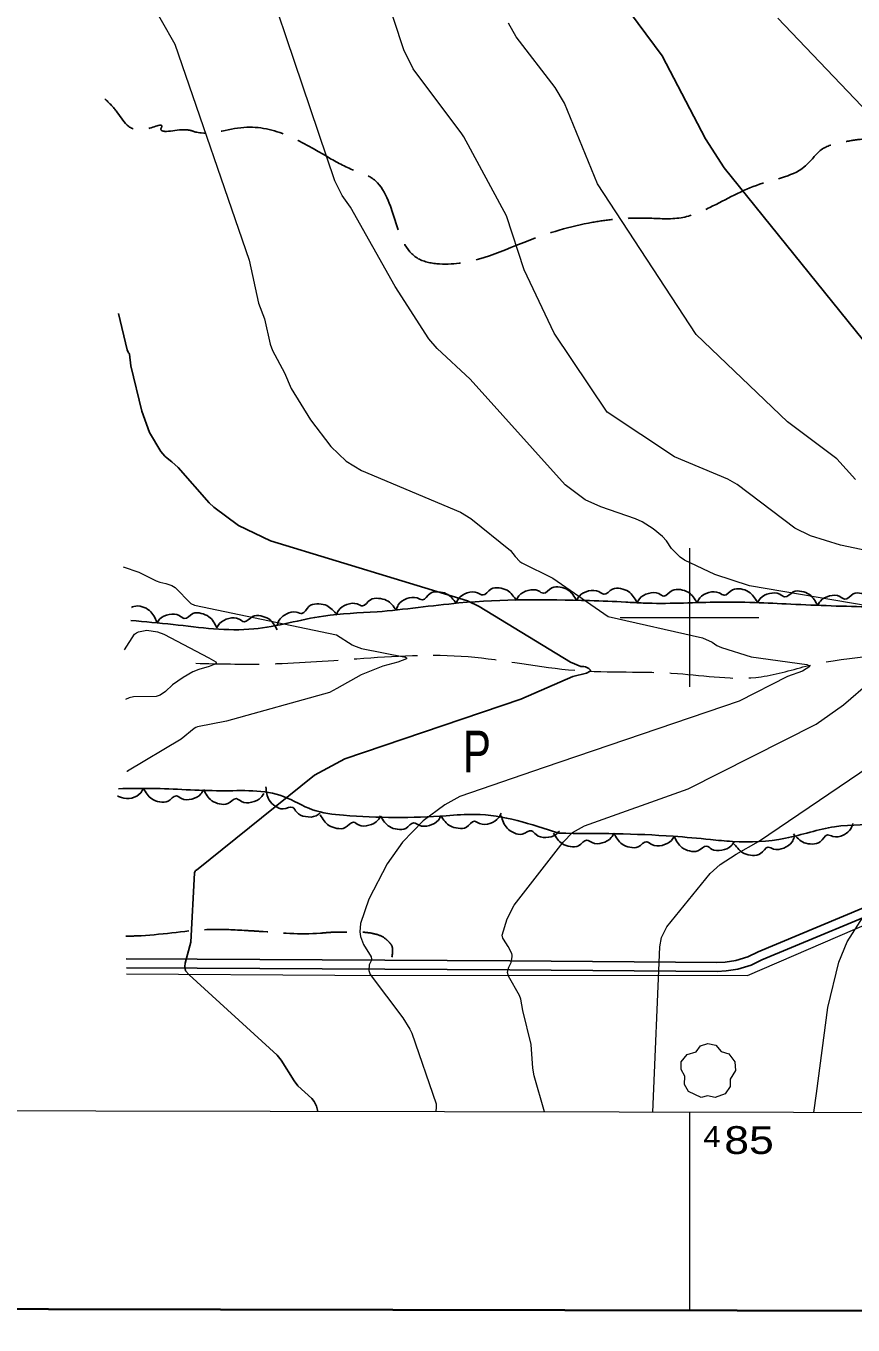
# Model space of a CAD drawing. Extents: x 483843 to 488449, y 4381269 to 4384483.
# Drawn here: x 484761.2 to 485058.8, y 4381745.2 to 4382213.1 of the extents above; entities that cross this region are included whole.
import ezdxf
from ezdxf.enums import TextEntityAlignment as Align

# ---------------------------------------------------------------- set-up
doc = ezdxf.new("R2010")
doc.units = 0
doc.header["$LTSCALE"] = 3.8
doc.linetypes.add('DOTTED', pattern=[1.5, 0.3, -1.2])
doc.linetypes.add('LONG_DASHED', pattern=[7.5, 6, -1.5])
for name, color, linetype, lineweight in [('1', 7, 'Continuous', 13), ('15', 7, 'LONG_DASHED', 13), ('2', 7, 'DOTTED', 13), ('27', 7, 'Continuous', 25), ('29', 7, 'Continuous', 13), ('38', 7, 'Continuous', 25), ('51', 7, 'Continuous', 13), ('8', 7, 'Continuous', 25), ('9', 7, 'Continuous', 13)]:
    doc.layers.add(name, color=color, linetype=linetype, lineweight=lineweight)
doc.layers.add('31', color=7, linetype='Continuous')

msp = doc.modelspace()

# ---------------------------------------------------------------- linework, layer by layer
at = {"layer": '1'}
for p, q in [((485000, 4382025), (485000, 4381975)), ((484975, 4382000), (485025, 4382000)), ((485000, 4381821.86), (485000, 4381750.51))]:
    msp.add_line(p, q, dxfattribs=at)
at = {"layer": '1', "lineweight": 35}
msp.add_lwpolyline([(484030.2, 4384207.38), (487748.7, 4384200.21), (487743.96, 4381745.22), (484025.46, 4381752.39)], close=True, dxfattribs=at)
at = {"layer": '1'}
msp.add_lwpolyline([(484100.5, 4384135.8), (487678, 4384129), (487674.1, 4381816.7), (484095.6, 4381823.6)], close=True, dxfattribs=at)
at = {"layer": '15'}
msp.add_spline([(484822.33, 4381983.54), (484847.17, 4381983.3), (484880.23, 4381985.17), (484920.28, 4381985.95), (484958.86, 4381981.01), (484995.65, 4381979.87), (485025.76, 4381978.68), (485042.99, 4381982.74), (485089.97, 4381988.22), (485113.68, 4381992.4), (485134.36, 4381998.32), (485153.2, 4382006.31), (485164.72, 4382020.92), (485176.52, 4382032.46), (485198.15, 4382043.65), (485214.5, 4382052.94), (485225.72, 4382058.99), (485234.39, 4382060.72)], degree=3, dxfattribs=at)
at = {"layer": '27'}
for points in [[(484798.92, 4381998.99), (484814.13, 4381997.5), (484843.2, 4381995.91), (484868.25, 4382000.56), (484887.51, 4382002.1), (484917.02, 4382005.25), (484964.05, 4382006.09), (484977.04, 4382005.57), (484983.34, 4382005.23), (485009.08, 4382005.54), (485023.48, 4382005.42), (485036.4, 4382004.83), (485065.6, 4382003.85), (485109.14, 4382007.17), (485145.01, 4382023.64), (485213.43, 4382058.32), (485219.23, 4382057.08), (485223.55, 4382050.33), (485223.76, 4382008.99), (485220.77, 4381999.7), (485221.24, 4381990.33), (485225.73, 4381986.51), (485231.26, 4381987.74), (485241.59, 4381993.47), (485278.23, 4382021.59), (485302.39, 4382038.45), (485323.17, 4382055.55), (485334.02, 4382069.85), (485367.08, 4382088.44), (485385.03, 4382100.47), (485416.97, 4382156.56), (485440.3, 4382182.11), (485449.72, 4382200.81), (485459.51, 4382209.91)], [(485508.11, 4382168.47), (485497.14, 4382154.39), (485492.34, 4382149.87), (485486.98, 4382147.75), (485476.04, 4382134.43), (485469.31, 4382120.28), (485463.15, 4382107.79), (485460.73, 4382083.73), (485455.05, 4382061.72), (485453.12, 4382039.33), (485443.59, 4382022.28), (485413.43, 4381988.65), (485371.07, 4381957.21), (485349.23, 4381936.26), (485331.41, 4381917.56), (485310.92, 4381892.36), (485301.95, 4381886.42), (485299.93, 4381877.68), (485296.95, 4381863.37), (485288.88, 4381857.75), (485280.91, 4381858.74), (485262.52, 4381888.42), (485260.4, 4381897.69), (485251.77, 4381956.74), (485244.54, 4381962.46), (485234.48, 4381967.01), (485223.41, 4381969.59), (485221.53, 4381969.55), (485200.04, 4381967.22), (485176.97, 4381960.51), (485150.46, 4381949.23), (485137.77, 4381941.58), (485118.97, 4381930.96), (485100.86, 4381928.77), (485070.67, 4381925.6), (485052.23, 4381924.67), (485034.52, 4381920.53), (485015.41, 4381919.37), (485007.52, 4381920.05), (484994.14, 4381921.24), (484952.93, 4381922.31)], [(484916.02, 4382005.2), (484916.85, 4382006.77), (484920.02, 4382008.86), (484923.71, 4382008.92), (484925.61, 4382008.13), (484928.48, 4382010.24), (484931.43, 4382010.67), (484934.33, 4382009.82), (484937.7, 4382006.18)], [(484937.7, 4382006.35), (484938.61, 4382007.87), (484941.89, 4382009.78), (484945.58, 4382009.63), (484947.43, 4382008.74), (484950.41, 4382010.68), (484953.38, 4382010.95), (484956.23, 4382009.95), (484959.4, 4382006.13)], [(484959.4, 4382006.26), (484960.35, 4382007.76), (484963.68, 4382009.58), (484967.37, 4382009.33), (484969.19, 4382008.39), (484972.22, 4382010.26), (484975.2, 4382010.45), (484978.02, 4382009.36), (484981.08, 4382005.46)], [(484981.08, 4382005.22), (484981.97, 4382006.75), (484985.22, 4382008.71), (484988.91, 4382008.62), (484990.77, 4382007.76), (484993.72, 4382009.75), (484996.69, 4382010.06), (484999.56, 4382009.1), (485002.78, 4382005.33)], [(485002.77, 4382005.54), (485003.68, 4382007.07), (485006.94, 4382009.01), (485010.63, 4382008.9), (485012.49, 4382008.03), (485015.45, 4382010), (485018.42, 4382010.29), (485021.28, 4382009.31), (485024.47, 4382005.52)], [(485024.47, 4382005.41), (485025.45, 4382006.89), (485028.8, 4382008.67), (485032.48, 4382008.38), (485034.29, 4382007.42), (485037.34, 4382009.25), (485040.33, 4382009.41), (485043.13, 4382008.29), (485046.15, 4382004.35)], [(484872.84, 4382000.91), (484873.61, 4382002.51), (484876.7, 4382004.71), (484880.39, 4382004.89), (484882.32, 4382004.18), (484885.11, 4382006.38), (484888.04, 4382006.92), (484890.97, 4382006.17), (484894.47, 4382002.65)], [(484894.44, 4382002.93), (484895.18, 4382004.54), (484898.22, 4382006.81), (484901.91, 4382007.07), (484903.85, 4382006.4), (484906.59, 4382008.66), (484909.51, 4382009.26), (484912.46, 4382008.58), (484916.03, 4382005.14)], [(485046.15, 4382004.44), (485047.1, 4382005.94), (485050.42, 4382007.78), (485054.1, 4382007.56), (485055.93, 4382006.63), (485058.95, 4382008.51), (485061.93, 4382008.72), (485064.76, 4382007.66), (485067.84, 4382003.77)], [(484799.13, 4382003.59), (484800, 4382004), (484802.98, 4382003.89), (484805.67, 4382002.51), (484808.31, 4381998.31)], [(484808.27, 4381997.95), (484809.28, 4381999.4), (484812.68, 4382001.09), (484816.35, 4382000.7), (484818.14, 4381999.69), (484821.24, 4382001.43), (484824.23, 4382001.51), (484827, 4382000.31), (484829.91, 4381996.29)], [(484829.91, 4381996.35), (484830.86, 4381997.85), (484834.18, 4381999.68), (484837.87, 4381999.45), (484839.7, 4381998.52), (484842.72, 4382000.39), (484845.7, 4382000.59), (484848.53, 4381999.51), (484851.6, 4381995.62)], [(484851.52, 4381997.01), (484852.09, 4381998.7), (484854.87, 4382001.27), (484858.51, 4382001.93), (484860.51, 4382001.46), (484862.99, 4382004), (484865.84, 4382004.91), (484868.84, 4382004.55), (484872.75, 4382001.5)], [(484803.38, 4381938.47), (484802.47, 4381936.94), (484799.21, 4381935.01), (484795.52, 4381935.14), (484794.14, 4381935.79)], [(484952.93, 4381922.31), (484922.72, 4381929.12), (484912.45, 4381928.64), (484875.46, 4381928.81), (484864.32, 4381930.79), (484853.88, 4381935.55), (484831.33, 4381937.63), (484806.41, 4381938.46), (484794.52, 4381938.38)], [(484825.07, 4381938), (484824.14, 4381936.49), (484820.83, 4381934.63), (484817.14, 4381934.83), (484815.3, 4381935.75), (484812.3, 4381933.85), (484809.32, 4381933.63), (484806.48, 4381934.68), (484803.38, 4381938.55)], [(484846.73, 4381936.66), (484845.74, 4381935.19), (484842.36, 4381933.46), (484838.69, 4381933.8), (484836.89, 4381934.78), (484833.81, 4381933), (484830.82, 4381932.89), (484828.03, 4381934.05), (484825.08, 4381938.03)], [(484867.06, 4381929.62), (484865.58, 4381928.63), (484861.8, 4381928.3), (484858.53, 4381930), (484857.23, 4381931.59), (484853.71, 4381931.1), (484850.9, 4381932.11), (484848.75, 4381934.24), (484847.51, 4381939.04)], [(484888.78, 4381928.58), (484887.86, 4381927.07), (484884.56, 4381925.18), (484880.88, 4381925.36), (484879.03, 4381926.26), (484876.04, 4381924.34), (484873.06, 4381924.09), (484870.22, 4381925.12), (484867.09, 4381928.96)], [(484910.48, 4381928.62), (484909.59, 4381927.09), (484906.35, 4381925.12), (484902.66, 4381925.2), (484900.79, 4381926.06), (484897.85, 4381924.06), (484894.88, 4381923.74), (484892.01, 4381924.7), (484888.78, 4381928.46)], [(484932.16, 4381929.53), (484931.33, 4381927.96), (484928.15, 4381925.88), (484924.46, 4381925.83), (484922.57, 4381926.62), (484919.7, 4381924.53), (484916.74, 4381924.1), (484913.84, 4381924.95), (484910.48, 4381928.6)], [(484953.19, 4381923.12), (484951.93, 4381921.87), (484948.29, 4381920.81), (484944.75, 4381921.85), (484943.16, 4381923.16), (484939.8, 4381922), (484936.85, 4381922.46), (484934.33, 4381924.13), (484932.19, 4381928.6)], [(485058.79, 4381925.8), (485058.16, 4381924.14), (485055.28, 4381921.67), (485051.62, 4381921.16), (485049.64, 4381921.7), (485047.06, 4381919.25), (485044.18, 4381918.45), (485041.2, 4381918.93), (485037.4, 4381922.12)], [(484972.75, 4381922.3), (484971.85, 4381920.77), (484968.59, 4381918.83), (484964.9, 4381918.94), (484963.04, 4381919.82), (484960.08, 4381917.85), (484957.11, 4381917.55), (484954.25, 4381918.53), (484951.05, 4381922.32)], [(484994.43, 4381921.23), (484993.45, 4381919.74), (484990.09, 4381917.97), (484986.41, 4381918.27), (484984.6, 4381919.24), (484981.54, 4381917.42), (484978.56, 4381917.28), (484975.76, 4381918.4), (484972.75, 4381922.35)], [(485016.04, 4381919.29), (485015.01, 4381917.84), (485011.59, 4381916.2), (485007.92, 4381916.64), (485006.15, 4381917.67), (485003.02, 4381915.97), (485000.04, 4381915.94), (484997.28, 4381917.17), (484994.43, 4381921.23)], [(485037.65, 4381920.89), (485036.93, 4381919.27), (485033.92, 4381916.97), (485030.24, 4381916.65), (485028.29, 4381917.3), (485025.58, 4381915.01), (485022.66, 4381914.37), (485019.71, 4381915.01), (485016.09, 4381918.41)]]:
    msp.add_spline(points, degree=3, dxfattribs=at)
at = {"layer": '29'}
msp.add_lwpolyline([(485004.16, 4381827.19), (484999.62, 4381829.31), (484998.21, 4381831.85), (484998.31, 4381834.83), (484996.94, 4381837.24), (484996.98, 4381839.99), (484999.14, 4381842.59), (485002.33, 4381843.59), (485003.98, 4381845.78), (485006.55, 4381846.61), (485009.41, 4381845.96), (485011.36, 4381843.69), (485014.17, 4381842.87), (485016.3, 4381840.02), (485016.54, 4381836.89), (485014.66, 4381833.74), (485014.66, 4381831.06), (485012.84, 4381828.45), (485009.22, 4381827.11), (485006.45, 4381827.74)], close=True, dxfattribs=at)
at = {"layer": '38'}
for points in [[(484797.25, 4381877.06), (484822.74, 4381876.97), (484935.3, 4381876.34), (485009.88, 4381875.72), (485012.82, 4381875.91), (485016.63, 4381876.5), (485021, 4381877.82), (485024.68, 4381879.6), (485076.69, 4381901.31), (485119.82, 4381919.71), (485127.8, 4381922.84), (485130.3, 4381924.45), (485133.24, 4381925.87), (485136.74, 4381927.62), (485141.73, 4381931.65), (485178.09, 4381958.33), (485235.03, 4382000.84), (485312.48, 4382059.39)], [(484797.33, 4381873.86), (484822.73, 4381873.77), (484935.28, 4381873.14), (485009.97, 4381872.52), (485013.17, 4381872.73), (485017.34, 4381873.38), (485022.16, 4381874.83), (485026, 4381876.69), (485077.93, 4381898.37), (485121.03, 4381916.76), (485129.26, 4381919.98), (485131.87, 4381921.65), (485134.65, 4381923), (485138.48, 4381924.91), (485143.67, 4381929.12), (485179.99, 4381955.77), (485236.96, 4381998.29), (485314.38, 4382056.83)]]:
    msp.add_lwpolyline(points, dxfattribs=at)
at = {"layer": '38', "linetype": 'LONG_DASHED'}
for points in [[(485484.19, 4382224.31), (485462, 4382227.29), (485445.62, 4382228.8), (485425.21, 4382229.11), (485406, 4382229), (485396.4, 4382228.83), (485391.67, 4382228.82), (485385.88, 4382229.54), (485380.78, 4382229.6), (485373.58, 4382229.47), (485370.36, 4382229.19), (485363.41, 4382227.56), (485355.44, 4382223.9), (485352.32, 4382222.26), (485337.69, 4382222.15), (485331.36, 4382223.77), (485325.51, 4382227.71), (485318.96, 4382233.08), (485313.26, 4382237.4), (485311.13, 4382238.94), (485303.04, 4382242.7), (485286.78, 4382237), (485260.76, 4382231.74), (485235.93, 4382227.55), (485209.66, 4382223.4), (485193.33, 4382217.71), (485185.4, 4382212.09), (485179.16, 4382208.75), (485156.32, 4382197.92), (485147.1, 4382193.18), (485130.6, 4382184.18), (485114.63, 4382179.54), (485097.49, 4382172.64), (485085.86, 4382172.65), (485070.41, 4382172.45), (485061.41, 4382172.22), (485054.83, 4382171.13), (485047.82, 4382168.75), (485042.14, 4382163.02), (485025.23, 4382156.04), (485007.3, 4382147.7), (484996.93, 4382143.99), (484984.86, 4382143.85), (484972.93, 4382143.41), (484965.15, 4382142.37), (484941.34, 4382135.49), (484910.04, 4382127.36), (484902.35, 4382129.25), (484885.33, 4382158.51), (484879.28, 4382161.03), (484869.89, 4382165.81), (484839.61, 4382176.53), (484822.23, 4382174.87), (484818.62, 4382175.7), (484809.9, 4382176.45), (484809.97, 4382176.6), (484803.91, 4382175.74), (484793.66, 4382182.46), (484789.53, 4382186.8)], [(484797.05, 4381885.25), (484802.62, 4381885.42), (484827.79, 4381887.67), (484840.48, 4381887.29), (484845.21, 4381887), (484867.13, 4381886.34), (484870.65, 4381886.63), (484873.43, 4381886.68), (484882.51, 4381886.69), (484886.65, 4381886.09), (484890.43, 4381884.43), (484891.72, 4381883.25), (484892.72, 4381881.99), (484892.87, 4381877.72)]]:
    msp.add_spline(points, degree=3, dxfattribs=at)
at = {"layer": '51'}
msp.add_lwpolyline([(484797.38, 4381871.67), (484872.36, 4381871.2), (485020.85, 4381871.14), (485147.28, 4381925.69), (485256.22, 4381972.5), (485452.28, 4382056.87), (485534.85, 4382092.93), (485579.79, 4382097.33)], dxfattribs=at)
at = {"layer": '8'}
for points in [[(484969.81, 4382229.94), (484990.14, 4382202.33), (485005.74, 4382172.47), (485012.41, 4382161.98), (485068.17, 4382092.94)], [(484866.26, 4381822.11), (484865.74, 4381824.06), (484864.91, 4381825.72), (484864.03, 4381826.76), (484859, 4381831.42), (484857.64, 4381833.16), (484853.04, 4381840.62), (484851.52, 4381842.44), (484819.85, 4381871.35), (484818.58, 4381872.82), (484818.31, 4381874.34), (484818.49, 4381875.57), (484820.45, 4381883.07), (484821.79, 4381908.11), (484822.08, 4381908.67), (484822.16, 4381908.78), (484822.24, 4381908.88), (484822.53, 4381909.06), (484865.05, 4381943.27), (484875.9, 4381949.08), (484939.26, 4381970.56), (484957.97, 4381978.79), (484962.87, 4381980.01), (484964.2, 4381980.65), (484964.35, 4381980.83), (484964.4, 4381981.02), (484963.78, 4381981.7), (484962.56, 4381982.23), (484961.92, 4381982.36), (484960.83, 4381982.32), (484957.12, 4381983.96), (484924.32, 4382004.03), (484920.14, 4382006.08), (484849.23, 4382027.64), (484837.65, 4382033.15), (484828.81, 4382039.76), (484827.14, 4382041.29), (484816, 4382054.07), (484813.66, 4382056.13), (484811.98, 4382057.36), (484811.12, 4382058.15), (484809.68, 4382059.78), (484805.66, 4382066.64), (484802.82, 4382074.28), (484798.86, 4382090.63), (484798.37, 4382094.91), (484798.32, 4382095.1), (484798.06, 4382095.38), (484797.56, 4382096.44), (484794.5, 4382109.48)]]:
    msp.add_lwpolyline(points, dxfattribs=at)
at = {"layer": '9'}
for points in [[(485070.24, 4382003.14), (485021.57, 4382011.4), (485009.08, 4382015.48), (484998.2, 4382020.72), (484996.66, 4382021.71), (484993.46, 4382024.84), (484991.67, 4382027.63), (484990.25, 4382029.18), (484986.95, 4382031.98), (484982.97, 4382034.48), (484980.6, 4382035.61), (484968.1, 4382039.88), (484962.48, 4382042.4), (484955.18, 4382047.84), (484921.03, 4382085.91), (484909.14, 4382096.92), (484906.21, 4382100.37), (484894.05, 4382119.2), (484878, 4382147.75), (484874.99, 4382152.05), (484872.34, 4382157.31), (484834.58, 4382269.23)], [(485069.17, 4382022.96), (485054.34, 4382026.06), (485043.53, 4382029.42), (485037.84, 4382032.25), (485017.12, 4382047.91), (485013.75, 4382049.87), (484994.62, 4382057.93), (484970.35, 4382073.98), (484951.32, 4382102.44), (484940.47, 4382125.22), (484934.07, 4382144.63), (484918.79, 4382173.15), (484918.29, 4382173.81), (484918.06, 4382174.23), (484900.57, 4382197.65), (484897.2, 4382204.51), (484879.05, 4382259.62)], [(484804.94, 4382223.96), (484814.77, 4382206.47), (484841.49, 4382128.7), (484844.86, 4382113.21), (484846.99, 4382107.6), (484849.08, 4382098.48), (484849.93, 4382096.23), (484854.19, 4382088.18), (484856.65, 4382082.52), (484863.57, 4382071.25), (484870.88, 4382061.57), (484876.42, 4382056.31), (484881.88, 4382052.99), (484917.61, 4382037.98), (484921.31, 4382035.69), (484935.53, 4382024.12), (484937.23, 4382021.94), (484938.87, 4382020.24), (484939.64, 4382019.72), (484950.74, 4382014.23), (484970.7, 4382000.44), (485004.63, 4381992.65), (485008.13, 4381991.13), (485009.84, 4381989.92), (485011.46, 4381989.21), (485022.22, 4381985.84), (485042.16, 4381983.12), (485042.99, 4381982.74), (485043.34, 4381982.34), (485040.66, 4381980.71), (485035.23, 4381978.76), (485017.85, 4381969.86), (484947.71, 4381946), (484917.28, 4381935.51), (484911.89, 4381932.61), (484904.08, 4381926.85), (484896.67, 4381919.08), (484891.17, 4381911.33), (484884.53, 4381898.61), (484881.53, 4381889.8), (484881.28, 4381886.83), (484881.54, 4381885.2), (484882.7, 4381882.3), (484885.35, 4381877.81), (484885.53, 4381876.98), (484885.48, 4381876.68), (484885.39, 4381876.34), (484884.72, 4381874.89), (484884.54, 4381872.89), (484884.76, 4381872.22), (484885.1, 4381871.5), (484896.75, 4381855.87), (484899.35, 4381851.73), (484900, 4381850.35), (484908.78, 4381824.82), (484908.85, 4381824.15), (484908.85, 4381823.76), (484908.65, 4381822.03)], [(485031.73, 4382215.88), (485109.71, 4382134.13), (485119.48, 4382130.18), (485123.09, 4382129.26), (485172.9, 4382122.12), (485200.44, 4382114.58), (485236.6, 4382097.76), (485250.76, 4382088.07), (485269.94, 4382078.36), (485273.01, 4382075.91), (485273.66, 4382075.12), (485274.22, 4382074.29), (485275.54, 4382070.86), (485276.11, 4382067.58), (485276.31, 4382064.32), (485275.74, 4382062.71)], [(485059.76, 4382049.77), (485052.99, 4382057.18), (485035.3, 4382070.48), (485002.33, 4382101.93), (484966.87, 4382156.24), (484954.97, 4382185.3), (484951.62, 4382190.89), (484937.59, 4382209.19), (484934.79, 4382214.08)], [(484796.13, 4382018.26), (484801.8, 4382016.33), (484808.07, 4382013.23), (484809.33, 4382012.76), (484811.5, 4382012.27), (484813.62, 4382011.55), (484814.82, 4382010.77), (484820.56, 4382005.02), (484821.79, 4382004.43), (484872.89, 4381993.73), (484878.52, 4381990.18), (484879.05, 4381989.91), (484881.87, 4381988.81), (484897.82, 4381985.76), (484898.16, 4381985.46), (484898.13, 4381985.16), (484894.96, 4381983.95), (484889.56, 4381982.46), (484881.85, 4381979.32), (484873.11, 4381974.41), (484870.4, 4381973.03), (484833.28, 4381962.74), (484822.85, 4381960.64), (484822.25, 4381960.4), (484821.69, 4381960.1), (484817, 4381956.18), (484797.75, 4381944.73), (484797.66, 4381944.62), (484797.64, 4381944.6), (484797.61, 4381944.58), (484797.54, 4381944.56), (484797.44, 4381944.56)], [(484796.66, 4381988.34), (484800.28, 4381994.08), (484800.93, 4381994.51), (484801.63, 4381994.86), (484804.7, 4381995.44), (484808.47, 4381994.86), (484810.82, 4381994.01), (484827.04, 4381985.47), (484829.5, 4381984.03), (484829.64, 4381983.69), (484829.53, 4381983.37), (484827.16, 4381982.41), (484823.33, 4381981.31), (484821.28, 4381980.46), (484817.71, 4381978.47), (484813.92, 4381975.73), (484811.42, 4381973.35), (484809.49, 4381972), (484808.78, 4381971.76), (484808, 4381971.57), (484799.86, 4381971.42), (484798.27, 4381971.11), (484796.98, 4381970.54)], [(484947.77, 4381821.96), (484944.07, 4381835.01), (484943.61, 4381837.69), (484943, 4381846.23), (484940, 4381858.49), (484939.31, 4381862.55), (484938.75, 4381863.87), (484934.89, 4381870.8), (484934.47, 4381872.16), (484934.66, 4381873.26), (484934.94, 4381874.05), (484935.75, 4381875.78), (484936.21, 4381877.83), (484936.14, 4381878.44), (484935.99, 4381879.07), (484934.72, 4381881.51), (484933.01, 4381884.16), (484932.8, 4381884.57), (484932.54, 4381885.58), (484934.37, 4381891.45), (484936.86, 4381896.43), (484954.5, 4381919.14), (484957.87, 4381922.65), (484962.16, 4381925.04), (484999.48, 4381938.28), (485045.56, 4381961.56), (485055.37, 4381968.53), (485065.17, 4381976.93)], [(484986.78, 4381821.88), (484989.3, 4381881.36), (484989.91, 4381884.77), (484991.8, 4381888.59), (485007.41, 4381907.78), (485010.98, 4381911.02), (485016.75, 4381914.78), (485024.88, 4381919.3), (485072.08, 4381951.43)], [(485044.76, 4381821.77), (485045.73, 4381828.55), (485049.82, 4381859.63), (485053.75, 4381875.89), (485056.69, 4381883.25), (485063.39, 4381893.6)]]:
    msp.add_lwpolyline(points, dxfattribs=at)

# ---------------------------------------------------------------- texts
at = {"layer": '2'}
for s, height, width, p in [('4', 7.5, 1.1, (485004.99, 4381809.35)), ('85  ', 10, 1.2, (485012.48, 4381806.84))]:
    msp.add_text(s, height=height, rotation=359.89, dxfattribs=dict(at, width=width)).set_placement(p)
at = {"layer": '31', "width": 0.75}
msp.add_text('P', height=15, dxfattribs=at).set_placement((484923.5, 4381944.27), align=Align.CENTER)

doc.saveas('drawing.dxf')
